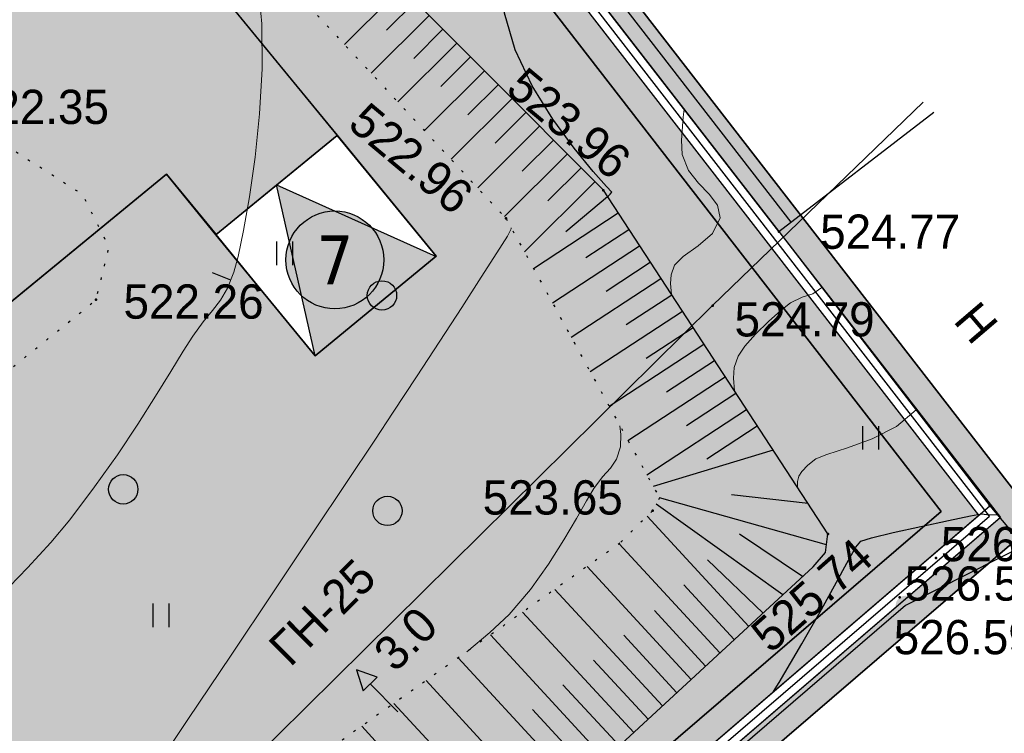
# Model space of a CAD drawing. Header units: millimetres. Extents: x 767170 to 66149698, y -983507 to 2493658.
# Tile 481 of 656: x 5130158 to 5155319, y -695288 to -677060. Entities that reach past the tile are written whole.
import ezdxf
from ezdxf.enums import TextEntityAlignment as Align

# ---------------------------------------------------------------- set-up
doc = ezdxf.new("R2010")
doc.units = ezdxf.units.MM
doc.linetypes.add('Д_ТРОТ_ТРУБА', pattern=[3, 1.5, -1.5])
doc.linetypes.add('Контура низ откосов  Штриховая 0.1-0.5 - - - - - - -', pattern=[0.6, 0.1, -0.5])
for name, color, linetype in [('(004) Точки рельефа', 7, 'Continuous'), ('(004a) Точки рельефа (отк.)', 7, 'Continuous'), ('(007) Здания', 7, 'Continuous'), ('(013) Газ', 30, 'ИК_Газопровод -------г--------'), ('(022) Возд. Линии', 7, 'Continuous'), ('(025) Дорога', 7, 'Continuous'), ('(031) Горизонтали', 42, 'Continuous'), ('(035) Откосы', 7, 'Continuous'), ('(036) Растительность', 7, 'Continuous'), ('(038) Деревья', 7, 'Continuous'), ('(039) Земля', 7, 'Continuous'), ('(040) Ограда', 7, 'Continuous'), ('GLUXOY OG', 7, 'Continuous'), ('METALL OG', 7, 'Continuous')]:
    doc.layers.add(name, color=color, linetype=linetype)
for name, color, linetype, lineweight in [('(032) Горизонтали утолщенные', 32, 'Continuous', 30), ('(042) Бергштрих', 32, 'Continuous', 30), ('ВВГ 3х2.5', 5, 'Continuous', 40)]:
    doc.layers.add(name, color=color, linetype=linetype, lineweight=lineweight)
doc.styles.add('BM-431', font='txt')
doc.styles.add('D-431', font='txt')
doc.styles.add('P-131', font='txt')
doc.styles.get("Standard").update_dxf_attribs({"font": 'isocpeui.ttf'})
doc.styles.add('Tahoma', font='tahoma.ttf')
doc.linetypes.add('FENCELINE1', pattern='A,6.35,-2.54,[133,ltypeshp.shx,S=2.54,R=0,X=-2.54,Y=0],-2.54,25.4', length=36.83)
doc.linetypes.add('GAZ_VOZDUSH', pattern='A,1,-2,["~",Standard,S=3,R=0,X=-1.5,Y=-1.5],-1,10', length=14)
doc.linetypes.add('ИК_Газопровод -------г--------', pattern='A,9,-0.6,["Г",Standard,S=1.2,R=0,X=0,Y=-0.6],-1.2', length=10.8)
doc.linetypes.add('ОГРАДА_БЕТ', pattern='A,4,["|",Standard,S=0.8,R=0,X=0,Y=-0.8],4', length=8)
doc.linetypes.add('ОГРАДА_ГЛИН', pattern='A,4,["|",Standard,S=0.8,R=0,X=0,Y=-0.8],0.5,["|",Standard,S=0.8,R=0,X=0,Y=-0.8],3.5', length=8)

# ---------------------------------------------------------------- blocks, each defined once
blk = doc.blocks.new('d')
at = {"layer": '(038) Деревья'}
blk.add_ellipse((0, 0), major_axis=(0.265, 0.265), ratio=1, start_param=5.497787, end_param=11.780972, dxfattribs=at)
blk = doc.blocks.new('I04010')
for p, q in [((-0.412273, 0.007146), (-0.412273, 1.207146)), ((0.387727, 1.207146), (0.387727, 0.007146))]:
    blk.add_line(p, q)
blk = doc.blocks.new('wef-flat-9')
at = {"layer": '(025) Дорога', "linetype": 'Д_ТРОТ_ТРУБА'}
blk.add_hatch(color=0, dxfattribs=at).paths.add_polyline_path([(-1751554.747, -1402386.181), (-1751554.392, -1402385.83), (-1751554.921, -1402385.65)])
at = {"layer": '(022) Возд. Линии', "color": 0}
for points in [[(-1751554.921, -1402385.65), (-1751554.747, -1402386.181)], [(-1751553.867, -1402386.717), (-1751554.569, -1402386.006)]]:
    blk.add_lwpolyline(points, dxfattribs=at)
at = {"layer": '(025) Дорога', "color": 0, "linetype": 'Д_ТРОТ_ТРУБА'}
blk.add_lwpolyline([(-1751554.747, -1402386.181), (-1751554.392, -1402385.83), (-1751554.921, -1402385.65), (-1751554.747, -1402386.181)], close=True, dxfattribs=at)
blk.add_lwpolyline([(-1751554.747, -1402386.181), (-1751554.392, -1402385.83)], dxfattribs=at)
blk = doc.blocks.new('A$C05d28b1e')
at = {"layer": '(013) Газ', "linetype": 'ByBlock'}
h = blk.add_hatch(color=0, dxfattribs=at)
edge = h.paths.add_edge_path()
edge.add_arc((-29954, -94459), 250, 0, 360)
at = {"layer": '(004) Точки рельефа', "color": 7, "linetype": 'ByBlock', "lineweight": -2}
for p in [(-37675, -83853), (-40161, -84572), (-33190, -84908), (-50637, -86644), (-34885, -86796), (-36416, -92038), (-27799, -91911), (-31938, -92630)]:
    blk.add_point(p, dxfattribs=at)
at = {"layer": '(004a) Точки рельефа (отк.)', "color": 7, "linetype": 'ByBlock', "lineweight": -2}
for p in [(-29174, -93245), (-30100, -94254)]:
    blk.add_point(p, dxfattribs=at)
at = {"layer": '(007) Здания', "ltscale": 600}
for points in [[(-33190, -84908), (-29228, -81858)], [(-33190, -84908), (-27799, -91911), (-26584, -93359)]]:
    blk.add_lwpolyline(points, dxfattribs=at)
at = {"layer": '(013) Газ', "linetype": 'GAZ_VOZDUSH', "ltscale": 600, "flags": 128}
for points in [[(139039, 153682), (138885, 152734), (135454, 145357), (130316, 142546), (115842, 109039), (104824, 79051), (99727, 68744), (82201, 34139), (52809, 3628), (56082, -3749), (32593, -24350), (33828, -29046), (31852, -35564), (-6995, -77251), (-10648, -79274), (-22017, -90450), (-29954, -94459), (-74554, -132816), (-76953, -135094)], [(-29501, -81599), (-34885, -86796), (-57126, -108761), (-84722, -135134), (-87949, -138482), (-84911, -141883), (-86034, -142931)]]:
    blk.add_lwpolyline(points, dxfattribs=at)
at = {"layer": '(031) Горизонтали', "color": 42, "linetype": 'Continuous', "lineweight": 0, "ltscale": 600}
for points in [[(-53084, -94212), (-52391, -93495), (-51793, -92846), (-51310, -92270), (-50675, -91429), (-50095, -90606), (-49575, -89826), (-49118, -89110), (-48728, -88481), (-48410, -87964), (-48168, -87581), (-47901, -87210), (-47666, -86923), (-47459, -86657), (-47277, -86353), (-47116, -85948), (-47008, -85540), (-46867, -84880), (-46715, -84020), (-46571, -83010), (-46458, -81902), (-46395, -80747), (-46403, -79597), (-46505, -78503)], [(-35937, -86512), (-35956, -86237), (-35944, -86014), (-35861, -85766), (-35632, -85540), (-35253, -85274), (-34886, -84952), (-34694, -84554), (-34756, -84234), (-34968, -83952), (-35244, -83670), (-35503, -83347), (-35659, -82941), (-35674, -82570), (-35637, -81987), (-35613, -81784)], [(-52552, -103706), (-52539, -103695), (-52373, -103449), (-51921, -102778), (-51235, -101758), (-50367, -100466), (-49369, -98979), (-48291, -97373), (-47186, -95724), (-46104, -94110), (-45098, -92606), (-44218, -91289), (-43517, -90236), (-43045, -89524), (-42451, -88619), (-41855, -87709), (-41292, -86845), (-40794, -86075), (-40395, -85452), (-40128, -85023), (-40027, -84839), (-40029, -84812)], [(-34324, -88979), (-34324, -88979), (-34348, -88649), (-34334, -88381), (-34234, -88086), (-34063, -87836), (-33785, -87526), (-33457, -87206), (-33141, -86923), (-32895, -86727), (-32591, -86579), (-32320, -86496), (-32092, -86335)], [(-32712, -91446), (-32712, -91446), (-32717, -91295), (-32683, -91156), (-32599, -91034), (-32449, -90878), (-32248, -90715), (-31960, -90601), (-31439, -90435), (-30805, -90201), (-30180, -89883), (-29683, -89464)], [(-41163, -95638), (-40578, -95151), (-40079, -94686), (-39540, -94048), (-39075, -93402), (-38683, -92785), (-38362, -92233), (-38109, -91782), (-37922, -91467), (-37696, -91174), (-37494, -90949), (-37335, -90717), (-37236, -90402), (-37232, -90093), (-37255, -89865)]]:
    blk.add_lwpolyline(points, dxfattribs=at)
at = {"layer": '(032) Горизонтали утолщенные', "color": 32, "linetype": 'Continuous', "lineweight": 30, "ltscale": 600}
for points in [[(-37549, -84045), (-37544, -83991), (-37502, -83952), (-37459, -83904), (-37591, -83759), (-37938, -83370), (-38421, -82780), (-38966, -82036), (-39495, -81182), (-39930, -80264), (-40197, -79327), (-40291, -78454), (-40272, -77672), (-40155, -76939), (-39954, -76215), (-39947, -76195)], [(-33328, -96659), (-33185, -96428), (-32599, -95437), (-32102, -94564), (-31713, -93860), (-31450, -93377), (-31332, -93165), (-31227, -92970), (-31091, -92819), (-30825, -92734), (-30268, -92597), (-29564, -92438), (-28858, -92286), (-28293, -92170), (-28014, -92120), (-27806, -92141), (-27609, -92137)]]:
    blk.add_lwpolyline(points, dxfattribs=at)
at = {"layer": '(035) Откосы', "ltscale": 600}
for p, q in [((-44291, -80129), (-42832, -78676)), ((-43215, -79763), (-42479, -79030)), ((-43610, -80862), (-42126, -79384)), ((-42521, -80484), (-41773, -79739)), ((-42929, -81595), (-41420, -80093)), ((-41828, -81204), (-41068, -80447)), ((-42247, -82328), (-40715, -80801)), ((-41134, -81925), (-40362, -81155)), ((-41566, -83060), (-40009, -81510)), ((-40441, -82645), (-39656, -81864)), ((-40885, -83793), (-39304, -82218)), ((-39748, -83366), (-38951, -82572)), ((-40204, -84526), (-38598, -82926)), ((-39094, -84126), (-38245, -83280)), ((-39692, -85427), (-37892, -83635)), ((-38636, -84908), (-37570, -84014)), ((-39461, -85847), (-37297, -84432)), ((-38121, -85568), (-37023, -84850)), ((-38978, -86726), (-36749, -85269)), ((-37606, -86426), (-36476, -85687)), ((-38496, -87605), (-36202, -86106)), ((-37092, -87284), (-35929, -86524)), ((-38013, -88484), (-35655, -86943)), ((-36577, -88142), (-35382, -87361)), ((-37530, -89363), (-35108, -87780)), ((-36062, -89000), (-34835, -88198)), ((-37048, -90242), (-34561, -88617)), ((-35547, -89858), (-34288, -89035)), ((-36565, -91121), (-34014, -89454)), ((-35032, -90716), (-33741, -89872)), ((-36557, -92178), (-33960, -94991)), ((-37269, -92880), (-34695, -95669)), ((-35013, -93291), (-33593, -94652)), ((-38092, -93463), (-35430, -96347)), ((-38915, -94046), (-36164, -97025)), ((-35620, -93930), (-34328, -95330)), ((-36372, -94590), (-35062, -96008)), ((-39738, -94628), (-36899, -97703)), ((-40560, -95211), (-37634, -98382)), ((-37150, -95220), (-35797, -96686)), ((-41383, -95794), (-38368, -99060)), ((-37929, -95851), (-36532, -97364)), ((-42206, -96377), (-40182, -98569)), ((-38708, -96481), (-37266, -98043)), ((-43029, -96960), (-39838, -100416)), ((-39486, -97112), (-38001, -98721)), ((-43851, -97542), (-40572, -101094))]:
    blk.add_line(p, q, dxfattribs=at)
at = {"layer": '(035) Откосы', "linetype": 'Контура низ откосов  Штриховая 0.1-0.5 - - - - - - -', "ltscale": 600}
blk.add_lwpolyline([(-58043, -62121), (-51597, -72270), (-40161, -84572), (-36241, -91710), (-36416, -92038), (-37251, -92867), (-52689, -103803), (-66190, -113316), (-74159, -122490), (-84579, -134080)], dxfattribs=at)
at = {"layer": '(035) Откосы', "ltscale": 600}
for points in [[(-82186, -137023), (-69421, -126056), (-64578, -118675), (-47013, -107040), (-32314, -93471), (-31996, -93107), (-31938, -92630), (-37675, -83853), (-49817, -71663), (-58043, -62121)], [(-33337, -90490), (-36401, -91420)], [(-31972, -92905), (-36241, -91710)], [(-32445, -91855), (-34401, -91632)], [(-33092, -94189), (-36329, -91874)], [(-32585, -93721), (-34196, -92633)]]:
    blk.add_lwpolyline(points, dxfattribs=at)
at = {"layer": '(039) Земля', "linetype": 'Контура низ откосов  Штриховая 0.1-0.5 - - - - - - -', "ltscale": 600, "flags": 128}
blk.add_lwpolyline([(-69513, -96381), (-68982, -98259), (-67869, -99049), (-67044, -99442), (-53679, -89104), (-51093, -87023), (-50637, -86644), (-50306, -85304), (-50975, -83967), (-52820, -82792), (-54266, -82457), (-69297, -95728), (-69513, -96381)], dxfattribs=at)
at = {"layer": '(040) Ограда', "linetype": 'ОГРАДА_БЕТ', "ltscale": 600, "flags": 128}
for points in [[(-33190, -84908), (-58509, -52263), (-37656, -33532), (-37389, -33830), (-37091, -33562)], [(-84579, -134080), (-82186, -137023), (-81425, -137959), (-27799, -91911)]]:
    blk.add_lwpolyline(points, dxfattribs=at)
at = {"layer": '(040) Ограда', "ltscale": 600, "flags": 128}
blk.add_lwpolyline([(-32874, -84663), (-57965, -52312), (-37686, -34097), (-37419, -34394), (-36824, -33860)], dxfattribs=at)
at = {"layer": '(040) Ограда', "ltscale": 600}
blk.add_lwpolyline([(-84889, -134332), (-82496, -137275), (-81476, -138531), (-27538, -92214)], dxfattribs=at)
at = {"layer": '(042) Бергштрих', "color": 32, "linetype": 'Continuous', "lineweight": 30, "ltscale": 600}
blk.add_line((-47196, -86150), (-47661, -85965), dxfattribs=at)
at = {"layer": '(022) Возд. Линии', "xscale": 1000, "yscale": 1000, "zscale": 1000}
blk.add_blockref('wef-flat-9', (1751510938, 1402289545), dxfattribs=at)
at = {"layer": '(036) Растительность', "linetype": 'Continuous', "xscale": 500, "yscale": 500, "zscale": 500}
for p in [(-45810, -85766), (-30836, -90477), (-48970, -95012)]:
    blk.add_blockref('I04010', p, dxfattribs=at)
at = {"layer": '(038) Деревья', "linetype": 'Continuous', "xscale": 1000, "yscale": 1000, "zscale": 1000}
for p in [(-43332, -86537), (-49945, -91491), (-43194, -92041)]:
    blk.add_blockref('d', p, dxfattribs=at)
at = {"layer": '(004) Точки рельефа', "linetype": 'ByBlock', "char_height": 875, "attachment_point": 4, "style": 'D-431'}
for s, insert, rotation in [('523.96', (-39927, -80998), 320.1704), ('522.96', (-43964, -81894), 320.1704), ('525.74', (-33686, -95381), 41.4416)]:
    blk.add_mtext(s, dxfattribs=dict(at, insert=insert, rotation=rotation))
for s, insert in [('522.35', (-53888, -81728)), ('524.77', (-32134, -84916)), ('522.26', (-49937, -86701)), ('524.79', (-34322, -87155)), ('523.65', (-40757, -91704)), ('526.59', (-30255, -95272))]:
    blk.add_mtext(s, dxfattribs=dict(at, insert=insert))
at = {"layer": '(004a) Точки рельефа (отк.)', "linetype": 'ByBlock', "char_height": 875, "attachment_point": 4, "style": 'D-431'}
for s, insert in [('526.59', (-29049, -92895)), ('526.53', (-29975, -93904))]:
    blk.add_mtext(s, dxfattribs=dict(at, insert=insert))
at = {"layer": '(007) Здания', "style": 'P-131'}
blk.add_text('Н', height=880, rotation=310.4615, dxfattribs=at).set_placement((-28757, -87198))
at = {"layer": '(013) Газ', "color": 0, "linetype": 'Continuous', "style": 'BM-431'}
for s, p in [('ГН-25', (-45678, -96051)), ('3.0', (-43000, -96192))]:
    blk.add_text(s, height=875, rotation=44.6423, dxfattribs=at).set_placement(p)
blk = doc.blocks.new('A$Cf7d37bc6')
h = blk.add_hatch(color=1)
h.dxf.hatch_style = 1
h.paths.add_polyline_path([(-1024, 1718), (-695, -2742), (2742, -695)])
blk.add_lwpolyline([(-2742, 695), (695, 2742), (2742, -695), (-695, -2742)], close=True)
blk.add_lwpolyline([(-695, -2742), (-1024, 1718), (2742, -695)])
blk = doc.blocks.new('Eksplikatsia')
h = blk.add_hatch(color=2)
h.dxf.hatch_style = 1
edge = h.paths.add_edge_path()
edge.add_arc((0, 0), 1250, 0, 360)
at = {"lineweight": 30}
blk.add_circle((0, 0), 1250, dxfattribs=at)
at = {"color": 1}
blk.add_attdef('№', text='', height=1250, dxfattribs=at).set_placement((0, 0), align=Align.MIDDLE_CENTER)
blk = doc.blocks.new('asdaw1234141')
at = {"layer": '(013) Газ', "linetype": 'ByBlock'}
h = blk.add_hatch(color=0, dxfattribs=at)
edge = h.paths.add_edge_path()
edge.add_arc((-14289, -32290), 250, 0, 360)
at = {"layer": '(004) Точки рельефа', "color": 7, "linetype": 'ByBlock', "lineweight": -2}
for p in [(-17525, -22739), (-20751, -29869), (-12134, -29742), (-16273, -30461)]:
    blk.add_point(p, dxfattribs=at)
at = {"layer": '(004a) Точки рельефа (отк.)', "color": 7, "linetype": 'ByBlock', "lineweight": -2}
for p in [(-13509, -31076), (-14435, -32085)]:
    blk.add_point(p, dxfattribs=at)
at = {"layer": '(007) Здания', "ltscale": 600}
for points in [[(-17525, -22739), (-13563, -19689)], [(-17525, -22739), (-12134, -29742), (-10919, -31190)]]:
    blk.add_lwpolyline(points, dxfattribs=at)
at = {"layer": '(013) Газ', "linetype": 'GAZ_VOZDUSH', "ltscale": 600, "flags": 128}
blk.add_lwpolyline([(-13836, -19430), (-19220, -24627), (-41461, -46592), (-69057, -72965), (-72284, -76313), (-69246, -79714), (-70369, -80762)], dxfattribs=at)
at = {"layer": '(031) Горизонтали', "color": 42, "linetype": 'Continuous', "lineweight": 0, "ltscale": 600}
for points in [[(-36887, -41537), (-36874, -41526), (-36708, -41280), (-36256, -40609), (-35570, -39589), (-34702, -38297), (-33704, -36810), (-32626, -35204), (-31521, -33555), (-30439, -31941), (-29433, -30437), (-28553, -29120), (-27852, -28067), (-27380, -27355), (-26786, -26450), (-26190, -25540), (-25627, -24676), (-25129, -23906), (-24730, -23283), (-24463, -22854), (-24362, -22670), (-24364, -22643)], [(-18659, -26810), (-18659, -26810), (-18683, -26480), (-18669, -26212), (-18569, -25917), (-18398, -25667), (-18120, -25357), (-17792, -25037), (-17476, -24754), (-17230, -24558), (-16926, -24410), (-16655, -24327), (-16427, -24166)], [(-17047, -29277), (-17047, -29277), (-17052, -29126), (-17018, -28987), (-16934, -28865), (-16784, -28709), (-16583, -28546), (-16295, -28432), (-15774, -28266), (-15140, -28032), (-14515, -27714), (-14018, -27295)], [(-25498, -33469), (-24913, -32982), (-24414, -32517), (-23875, -31879), (-23410, -31233), (-23018, -30616), (-22697, -30064), (-22444, -29613), (-22257, -29298), (-22031, -29005), (-21829, -28780), (-21670, -28548), (-21571, -28233), (-21567, -27924), (-21590, -27696)]]:
    blk.add_lwpolyline(points, dxfattribs=at)
at = {"layer": '(032) Горизонтали утолщенные', "color": 32, "linetype": 'Continuous', "lineweight": 30, "ltscale": 600}
blk.add_lwpolyline([(-17663, -34490), (-17520, -34259), (-16934, -33268), (-16437, -32395), (-16048, -31691), (-15785, -31208), (-15667, -30996), (-15562, -30801), (-15426, -30650), (-15160, -30565), (-14603, -30428), (-13899, -30269), (-13193, -30117), (-12628, -30001), (-12349, -29951), (-12141, -29972), (-11944, -29968)], dxfattribs=at)
at = {"layer": '(035) Откосы', "ltscale": 600}
for p, q in [((-19367, -28547), (-18076, -27703)), ((-20892, -30009), (-18295, -32822)), ((-21604, -30711), (-19030, -33500)), ((-19348, -31122), (-17928, -32483)), ((-22427, -31294), (-19765, -34178)), ((-23250, -31877), (-20499, -34856)), ((-19955, -31761), (-18663, -33161)), ((-20707, -32421), (-19397, -33839)), ((-24073, -32459), (-21234, -35534)), ((-24895, -33042), (-21969, -36213)), ((-21485, -33051), (-20132, -34517)), ((-25718, -33625), (-22703, -36891)), ((-22264, -33682), (-20867, -35195)), ((-26541, -34208), (-24517, -36400)), ((-23043, -34312), (-21601, -35874)), ((-27364, -34791), (-24173, -38247)), ((-23821, -34943), (-22336, -36552)), ((-28186, -35373), (-24907, -38925))]:
    blk.add_line(p, q, dxfattribs=at)
for points in [[(-17672, -28321), (-20736, -29251)], [(-16307, -30736), (-20576, -29541)], [(-16780, -29686), (-18736, -29463)], [(-17427, -32020), (-20664, -29705)], [(-16920, -31552), (-18531, -30464)]]:
    blk.add_lwpolyline(points, dxfattribs=at)
at = {"layer": '(040) Ограда', "linetype": 'ОГРАДА_БЕТ', "ltscale": 600, "flags": 128}
blk.add_lwpolyline([(-68914, -71911), (-66521, -74854), (-65760, -75790), (-12134, -29742)], dxfattribs=at)
at = {"layer": '(040) Ограда', "ltscale": 600}
blk.add_lwpolyline([(-69224, -72163), (-66831, -75106), (-65811, -76362), (-11873, -30045)], dxfattribs=at)
at = {"layer": '(022) Возд. Линии', "xscale": 1000, "yscale": 1000, "zscale": 1000}
blk.add_blockref('wef-flat-9', (1751526603, 1402351714), dxfattribs=at)
at = {"layer": '(036) Растительность', "linetype": 'Continuous', "xscale": 500, "yscale": 500, "zscale": 500}
blk.add_blockref('I04010', (-15171, -28308), dxfattribs=at)
at = {"layer": '(038) Деревья', "linetype": 'Continuous', "xscale": 1000, "yscale": 1000, "zscale": 1000}
blk.add_blockref('d', (-27529, -29872), dxfattribs=at)
at = {"layer": '(004) Точки рельефа', "linetype": 'ByBlock', "char_height": 875, "attachment_point": 4, "style": 'D-431'}
for s, insert in [('524.77', (-16469, -22747)), ('524.79', (-18657, -24986)), ('523.65', (-25092, -29535)), ('526.59', (-14590, -33103))]:
    blk.add_mtext(s, dxfattribs=dict(at, insert=insert))
at = {"layer": '(004) Точки рельефа', "linetype": 'ByBlock', "insert": (-18021, -33212), "char_height": 875, "attachment_point": 4, "rotation": 41.4416, "style": 'D-431'}
blk.add_mtext('525.74', dxfattribs=at)
at = {"layer": '(004a) Точки рельефа (отк.)', "linetype": 'ByBlock', "char_height": 875, "attachment_point": 4, "style": 'D-431'}
for s, insert in [('526.59', (-13384, -30726)), ('526.53', (-14310, -31735))]:
    blk.add_mtext(s, dxfattribs=dict(at, insert=insert))
at = {"layer": '(007) Здания', "style": 'P-131'}
blk.add_text('Н', height=880, rotation=310.4615, dxfattribs=at).set_placement((-13092, -25029))
at = {"layer": '(013) Газ', "color": 0, "linetype": 'Continuous', "style": 'BM-431'}
for s, p in [('ГН-25', (-30013, -33882)), ('3.0', (-27335, -34023))]:
    blk.add_text(s, height=875, rotation=44.6423, dxfattribs=at).set_placement(p)
at = {"color": 4, "oblique": 15}
for p in [(7915, -43169, 526510), (-14957, -65237, 525926), (-30354, -80716, 525694), (-52139, -102428, 524466)]:
    blk.add_attdef('Z', p, '', height=1000, rotation=4.8022, dxfattribs=at)

msp = doc.modelspace()

# ---------------------------------------------------------------- hatches: boundary and pattern name
at = {"true_color": 0xb1ab95}
h = msp.add_hatch(color=253, dxfattribs=at)
h.dxf.hatch_style = 1
edge = h.paths.add_edge_path(flags=17)
edge.add_line((5098328.86, -738071.2), (5097915.34, -737503.02))
edge.add_line((5097915.34, -737503.02), (5096931.78, -738360.79))
edge.add_line((5096931.78, -738360.79), (5059545.14, -686990.45))
edge.add_line((5059545.14, -686990.45), (5004229.9, -602908.45))
edge.add_arc((5009661.29, -598492.56), 7000, 211.28657, 219.112196, ccw=False)
edge.add_line((5003679.22, -602127.79), (5003229.88, -601388.36))
edge.add_line((5003229.88, -601388.36), (4983953.64, -572087.48))
edge.add_line((4983953.64, -572087.48), (5111746.18, -494446.5))
edge.add_line((5111746.18, -494446.5), (5116840.86, -503524.83))
edge.add_line((5116840.86, -503524.83), (5114029.81, -505186.6))
edge.add_line((5114029.81, -505186.6), (5117083.12, -510351.6))
edge.add_line((5117083.12, -510351.6), (5119777.97, -508758.53))
edge.add_line((5119777.97, -508758.53), (5173113.12, -603797.76))
edge.add_line((5173113.12, -603797.76), (5142488.82, -624059.16))
edge.add_line((5142488.82, -624059.16), (5142257.35, -629108.35))
edge.add_line((5142257.35, -629108.35), (5143613.74, -630946.33))
edge.add_line((5143613.74, -630946.33), (5122742.68, -649693.55))
edge.add_line((5122742.68, -649693.55), (5153709.99, -689621.19))
edge.add_line((5153709.99, -689621.19), (5107133.67, -729612.65))
edge.add_line((5107133.67, -729612.65), (5104266.42, -726274.34))
edge.add_line((5104266.42, -726274.34), (5099895.98, -730028.08))
edge.add_line((5099895.98, -730028.08), (5102913.13, -734173.73))
edge.add_line((5102913.13, -734173.73), (5104023.68, -733205.21))
edge.add_line((5104023.68, -733205.21), (5101482.87, -730246.98))
edge.add_line((5101482.87, -730246.98), (5104137.97, -727966.53))
edge.add_line((5104137.97, -727966.53), (5106679.31, -730925.39))
edge.add_line((5106679.31, -730925.39), (5154671.28, -689718.44))
edge.add_line((5154671.28, -689718.44), (5123694.92, -649779.14))
edge.add_line((5123694.92, -649779.14), (5144554.49, -631042.24))
edge.add_line((5144554.49, -631042.24), (5142967.99, -628892.43))
edge.add_line((5142967.99, -628892.43), (5143171.79, -624446.63))
edge.add_line((5143171.79, -624446.63), (5174041.97, -604022.56))
edge.add_line((5174041.97, -604022.56), (5112002, -493472.01))
edge.add_line((5112002, -493472.01), (4982970.04, -571866.01))
edge.add_line((4982970.04, -571866.01), (5058969.43, -687388.99))
edge.add_line((5058969.43, -687388.99), (5096815.68, -739390.85))
edge.add_line((5096815.68, -739390.85), (5098328.86, -738071.2))
h.paths.add_polyline_path([(5058640.46, -687616.72), (4982407.98, -571739.45), (5112148.18, -492915.16), (5174572.74, -604151.02), (5143562.06, -624668.05), (5143374.06, -628769.05), (5145092.06, -631097.05), (5124239.06, -649828.05), (5155218.78, -689771.68), (5106939.91, -731228.8), (5107460.9, -731835.39), (5104805.8, -734115.84), (5104284.31, -733508.66), (5103149.42, -734498.41), (5104323.65, -736111.82), (5109153.09, -731963.84), (5108306.41, -730978.06), (5156180.05, -689868.9), (5125191.31, -649913.64), (5146032.82, -631192.96), (5144084.7, -628553.13), (5144245.04, -625055.52), (5175501.59, -604375.82), (5112404, -491940.66), (4981424.38, -571517.97), (5058064.75, -688015.26), (5096633.24, -741009.51), (5098978.66, -738964.05), (5098565.15, -738395.87), (5096749.34, -739979.46)])
at = {"true_color": 0x939598}
h = msp.add_hatch(color=252, dxfattribs=at)
h.dxf.hatch_style = 1
edge = h.paths.add_edge_path(flags=16)
edge.add_line((5023708.6, -594051.74), (5011051.61, -601743.25))
edge.add_arc((5009493.66, -599179.51), 3000, 211.28657, 301.28657, ccw=False)
edge.add_line((5006929.91, -600737.47), (4992991.9, -577801.35))
edge.add_arc((4995555.64, -576243.39), 3000, 121.28657, 211.28657, ccw=False)
edge.add_line((4993997.69, -573679.65), (5007535.03, -565453.16))
edge.add_arc((5009092.99, -568016.9), 3000, 29.088455, 121.28657, ccw=False)
edge.add_line((5011714.6, -566558.42), (5019388.96, -580353.06))
edge.add_line((5019388.96, -580353.06), (5020361.99, -582102.09))
edge.add_line((5020361.99, -582102.09), (5022308.06, -585600.14))
edge.add_line((5022308.06, -585600.14), (5023281.1, -587349.17))
edge.add_line((5023281.1, -587349.17), (5024772.25, -590029.52))
edge.add_arc((5022150.64, -591488), 3000, -58.71343, 29.088455, ccw=False)
edge = h.paths.add_edge_path(flags=16)
edge.add_line((5083053.35, -604862.94), (5091159.4, -619934.02))
edge.add_arc((5088517.31, -621355.08), 3000, -61.72623, 28.27377, ccw=False)
edge.add_line((5089938.37, -623997.16), (5062215.1, -638908.24))
edge.add_arc((5060794.04, -636266.15), 3000, 209.088455, 298.27377, ccw=False)
edge.add_line((5058172.43, -637724.63), (5050663.25, -624226.89))
edge.add_arc((5053284.86, -622768.41), 3000, 121.28657, 209.088455, ccw=False)
edge.add_line((5051726.9, -620204.67), (5078853.32, -603720.26))
edge.add_arc((5080411.27, -606284), 3000, 28.27377, 121.28657, ccw=False)
edge = h.paths.add_edge_path(flags=16)
edge.add_line((5119460.31, -604792.73), (5114069.3, -595313.39))
edge.add_line((5114069.3, -595313.39), (5110127.26, -588381.85))
edge.add_arc((5112735.03, -586898.78), 3000, 120.099397, 209.6274, ccw=False)
edge.add_line((5111230.53, -584303.31), (5134657.29, -570723.62))
edge.add_arc((5136161.8, -573319.09), 3000, 29.878037, 120.099397, ccw=False)
edge.add_line((5138763.06, -571824.62), (5141629.68, -576814.25))
edge.add_line((5141629.68, -576814.25), (5144200.53, -581289.05))
edge.add_line((5144200.53, -581289.05), (5146126.62, -584641.6))
edge.add_arc((5143525.35, -586136.06), 3000, -59.036343, 29.878037, ccw=False)
edge.add_line((5145068.83, -588708.55), (5133515.03, -595640.8))
edge.add_arc((5135058.51, -598213.28), 3000, 120.963657, 150.600522)
edge.add_line((5132444.86, -596740.59), (5129319.04, -602288.16))
edge.add_arc((5126705.38, -600815.47), 3000, 298.27377, 330.600522, ccw=False)
edge.add_line((5128126.44, -603457.55), (5123489.14, -605951.74))
edge.add_arc((5122068.09, -603309.65), 3000, 209.6274, 298.27377, ccw=False)
edge = h.paths.add_edge_path(flags=16)
edge.add_line((5104948.51, -512967.11), (5109958.55, -521687.58))
edge.add_line((5109958.55, -521687.58), (5113442.83, -527752.3))
edge.add_line((5113442.83, -527752.3), (5117900.19, -535510.76))
edge.add_arc((5115298.92, -537005.23), 3000, -59.410366, 29.878037, ccw=False)
edge.add_line((5116825.58, -539587.73), (5108211.96, -544679.71))
edge.add_line((5108211.96, -544679.71), (5104139.23, -547087.32))
edge.add_line((5104139.23, -547087.32), (5093778.56, -553212.07))
edge.add_line((5093778.56, -553212.07), (5095855.99, -556630.65))
edge.add_line((5095855.99, -556630.65), (5104998.8, -551225.84))
edge.add_arc((5106525.46, -553808.34), 3000, 30.603626, 120.589661, ccw=False)
edge.add_line((5109107.59, -552281.05), (5111575.02, -556453.8))
edge.add_line((5111575.02, -556453.8), (5114993.09, -554376.68))
edge.add_line((5114993.09, -554376.68), (5112551.3, -550246.14))
edge.add_arc((5115133.8, -548719.48), 3000, 120.589634, 210.589634, ccw=False)
edge.add_line((5113607.14, -546136.98), (5118754.2, -543094.27))
edge.add_arc((5120280.86, -545676.78), 3000, 29.878037, 120.589634, ccw=False)
edge.add_line((5122882.13, -544182.31), (5129098.76, -555002.96))
edge.add_line((5129098.76, -555002.96), (5123414.22, -558268.81))
edge.add_line((5123414.22, -558268.81), (5125492.13, -561688.17))
edge.add_line((5125492.13, -561688.17), (5131091.38, -558471.31))
edge.add_line((5131091.38, -558471.31), (5133781.47, -563153.68))
edge.add_arc((5131180.21, -564648.14), 3000, -59.900603, 29.878037, ccw=False)
edge.add_line((5132684.71, -567243.61), (5104161.64, -583777.46))
edge.add_line((5104161.64, -583777.46), (5107816.03, -589791.04))
edge.add_line((5107816.03, -589791.04), (5106690.95, -590430.89))
edge.add_line((5106690.95, -590430.89), (5115866.46, -606564.75))
edge.add_arc((5113258.69, -608047.83), 3000, -61.72623, 29.6274, ccw=False)
edge.add_line((5114679.74, -610689.91), (5098745.31, -619260.31))
edge.add_arc((5097324.26, -616618.23), 3000, 208.27377, 298.27377, ccw=False)
edge.add_line((5094682.17, -618039.28), (5086159.36, -602193.32))
edge.add_arc((5088801.44, -600772.26), 3000, 120.099397, 208.27377, ccw=False)
edge.add_line((5087296.93, -598176.79), (5089797.86, -596727.09))
edge.add_line((5089797.86, -596727.09), (5087872.49, -593558.75))
edge.add_line((5087872.49, -593558.75), (5063410.69, -608423.9))
edge.add_line((5063410.69, -608423.9), (5049977.64, -616587.01))
edge.add_arc((5048419.68, -614023.27), 3000, 209.088478, 301.28657, ccw=False)
edge.add_line((5045798.07, -615481.75), (5034604.8, -595361.87))
edge.add_arc((5037226.41, -593903.39), 3000, 120.589634, 209.088455, ccw=False)
edge.add_line((5035699.76, -591320.89), (5046322.96, -585040.94))
edge.add_arc((5047657.97, -587727.53), 3000, 30.589658, 116.423367, ccw=False)
edge.add_line((5050240.47, -586200.87), (5053470.69, -591665.14))
edge.add_line((5053470.69, -591665.14), (5056966.99, -589638.46))
edge.add_line((5056966.99, -589638.46), (5053703.67, -584198.45))
edge.add_arc((5056266.31, -582638.67), 3000, 120.589634, 211.327181, ccw=False)
edge.add_line((5054739.65, -580056.17), (5067056.79, -572784.05))
edge.add_line((5067056.79, -572784.05), (5064979.36, -569365.47))
edge.add_line((5064979.36, -569365.47), (5052568.79, -576702.04))
edge.add_line((5052568.79, -576702.04), (5040421.9, -583882.72))
edge.add_line((5040421.9, -583882.72), (5033889.81, -587744.19))
edge.add_arc((5032363.15, -585161.69), 3000, 209.088455, 300.589634, ccw=False)
edge.add_line((5029741.54, -586620.17), (5017029.48, -563770.27))
edge.add_arc((5019651.09, -562311.79), 3000, 120.054821, 209.088455, ccw=False)
edge.add_line((5018148.6, -559715.15), (5035050.78, -549935.1))
edge.add_line((5035050.78, -549935.1), (5055655.83, -538012.47))
edge.add_arc((5057158.31, -540609.11), 3000, 31.28657, 120.054821, ccw=False)
edge.add_line((5059722.05, -539051.15), (5062993.86, -544435.17))
edge.add_line((5062993.86, -544435.17), (5071966.95, -538982.32))
edge.add_line((5071966.95, -538982.32), (5068879.39, -533901.49))
edge.add_arc((5071443.13, -532343.53), 3000, 120.054821, 211.28657, ccw=False)
edge.add_line((5069940.65, -529746.89), (5097130.07, -514014.36))
edge.add_line((5097130.07, -514014.36), (5100844.76, -511864.94))
edge.add_arc((5102347.25, -514461.58), 3000, 29.878037, 120.054821, ccw=False)
edge = h.paths.add_edge_path(flags=16)
edge.add_line((5102002.44, -702025.69), (5090386.08, -711565.34))
edge.add_arc((5088482.14, -709246.93), 3000, 216.04662, 309.393717, ccw=False)
edge.add_line((5086056.53, -711012.26), (5082519.84, -706152.74))
edge.add_arc((5084945.45, -704387.41), 3000, 129.393717, 216.04662, ccw=False)
edge.add_line((5083041.51, -702069), (5094386.69, -692752.05))
edge.add_arc((5096290.63, -695070.46), 3000, 39.393717, 129.393717, ccw=False)
edge.add_line((5098609.04, -693166.53), (5102416.91, -697803.35))
edge.add_arc((5100098.5, -699707.28), 3000, -50.606283, 39.393717, ccw=False)
edge = h.paths.add_edge_path()
edge.add_arc((5143525.35, -586136.06), 7000, 300.963657, 389.878037)
edge.add_line((5149594.97, -582648.98), (5140723.46, -567207.27))
edge.add_line((5140723.46, -567207.27), (5111792.88, -516850.78))
edge.add_arc((5114394.14, -515356.32), 3000, 119.878037, 209.878037, ccw=False)
edge.add_line((5112899.68, -512755.05), (5117083.12, -510351.6))
edge.add_line((5117083.12, -510351.6), (5115047.42, -506908))
edge.add_line((5115047.42, -506908), (5110444.37, -509552.52))
edge.add_arc((5108949.9, -506951.26), 3000, 228.679871, 299.878037, ccw=False)
edge.add_arc((5102347.25, -514461.58), 7000, 48.679871, 120.054821)
edge.add_line((5098841.45, -508402.75), (5011750.14, -558796.11))
edge.add_line((5011750.14, -558796.11), (4991368.22, -571181.97))
edge.add_line((4991368.22, -571181.97), (4986625.3, -574064.19))
edge.add_line((4986625.3, -574064.19), (5003229.88, -601388.36))
edge.add_line((5003229.88, -601388.36), (5003679.22, -602127.79))
edge.add_arc((5009661.29, -598492.56), 7000, 211.28657, 301.28657)
edge.add_line((5013296.52, -604474.62), (5025214.6, -597232.14))
edge.add_arc((5026772.56, -599795.88), 3000, 29.088455, 121.28657, ccw=False)
edge.add_line((5029394.17, -598337.4), (5031112.52, -601426.14))
edge.add_arc((5028490.91, -602884.62), 3000, -60.911545, 29.088455, ccw=False)
edge.add_line((5029949.39, -605506.23), (5027327.78, -606964.71))
edge.add_line((5027327.78, -606964.71), (5044829.51, -638424.04))
edge.add_line((5044829.51, -638424.04), (5046768.68, -637345.22))
edge.add_arc((5048227.16, -639966.83), 3000, 15.949142, 119.088455, ccw=False)
edge.add_line((5051111.68, -639142.48), (5056747.37, -658886.99))
edge.add_line((5056747.37, -658886.99), (5077182.73, -709015.8))
edge.add_line((5077182.73, -709015.8), (5102438.15, -743717.49))
edge.add_arc((5100012.54, -745482.82), 3000, -46.417977, 36.04662, ccw=False)
edge.add_line((5102080.72, -747655.99), (5110849.13, -739311.19))
edge.add_arc((5108780.92, -737138.05), 3000, 216.04662, 313.582833, ccw=False)
edge.add_line((5106355.31, -738903.38), (5091951.02, -719111.47))
edge.add_arc((5094376.63, -717346.14), 3000, 129.393717, 216.04662, ccw=False)
edge.add_line((5092472.7, -715027.73), (5133909.14, -681006.43))
edge.add_line((5133909.14, -681006.43), (5135174.86, -682548.2))
edge.add_line((5135174.86, -682548.2), (5138272.08, -680012.3))
edge.add_line((5138272.08, -680012.3), (5120497.97, -658368.9))
edge.add_line((5120497.97, -658368.9), (5090358.64, -683120.09))
edge.add_line((5090358.64, -683120.09), (5092262.58, -685438.49))
edge.add_arc((5089944.17, -687342.43), 3000, -50.606283, 39.393717, ccw=False)
edge.add_line((5091848.11, -689660.84), (5082949.52, -696968.59))
edge.add_arc((5081045.59, -694650.18), 3000, 202.178608, 309.393717, ccw=False)
edge.add_line((5078267.55, -695782.66), (5062318.03, -656657.79))
edge.add_arc((5065096.06, -655525.3), 3000, 165.441673, 202.178608, ccw=False)
edge.add_line((5062192.38, -654771.21), (5065276.99, -642893.81))
edge.add_arc((5068180.67, -643647.91), 3000, 118.27377, 165.441673, ccw=False)
edge.add_line((5066759.61, -641005.82), (5129510.67, -607254.91))
edge.add_arc((5125247.5, -599328.66), 9000, 298.27377, 330.600522)
edge.add_line((5133088.46, -603746.72), (5135410.25, -599626.12))
edge.add_arc((5138023.91, -601098.81), 3000, 120.963657, 150.600522, ccw=False)
edge.add_line((5136480.43, -598526.33), (5147126.81, -592138.52))
at = {"true_color": 0x7abf6e, "transparency": 33554687}
h = msp.add_hatch(color=83, dxfattribs=at)
h.dxf.hatch_style = 1
edge = h.paths.add_edge_path()
edge.add_line((5122742.68, -649693.55), (5143613.74, -630946.33))
edge.add_line((5143613.74, -630946.33), (5142257.35, -629108.35))
edge.add_line((5142257.35, -629108.35), (5142488.82, -624059.16))
edge.add_line((5142488.82, -624059.16), (5173113.12, -603797.76))
edge.add_line((5173113.12, -603797.76), (5119777.97, -508758.53))
edge.add_line((5119777.97, -508758.53), (5117083.12, -510351.6))
edge.add_line((5117083.12, -510351.6), (5112899.68, -512755.05))
edge.add_arc((5114394.14, -515356.32), 3000, 119.878037, 209.878037)
edge.add_line((5111792.88, -516850.78), (5140723.46, -567207.27))
edge.add_line((5140723.46, -567207.27), (5149594.97, -582648.98))
edge.add_arc((5143525.35, -586136.06), 7000, -55.270017, 29.878037, ccw=False)
edge.add_line((5147513.32, -591888.99), (5136480.43, -598526.33))
edge.add_arc((5138023.91, -601098.81), 3000, 120.963657, 139.566005)
edge.add_line((5135740.45, -599153.09), (5140419.05, -606846.5))
edge.add_arc((5148537.81, -605125.89), 8299.08, 65.859243, 191.965676, ccw=False)
edge.add_line((5151931.97, -597552.62), (5158872.89, -593333.25))
edge.add_line((5158872.89, -593333.25), (5161470.14, -597605.76))
edge.add_line((5161470.14, -597605.76), (5154634.12, -601761.35))
edge.add_line((5154634.12, -601761.35), (5154066.14, -602106.62))
edge.add_arc((5148537.81, -605125.89), 6299.08, 28.640917, 117.796969)
edge.add_arc((5146529.59, -601324.68), 2000, 0, 117.687433, ccw=False)
edge.add_arc((5146529.59, -601324.68), 2000, -180, 0, ccw=False)
edge.add_arc((5146529.59, -601324.68), 2000, 118.008419, 180, ccw=False)
edge.add_arc((5148537.81, -605125.89), 6299.08, 117.898884, 214.625333)
edge.add_line((5143354.39, -608705.08), (5146316.59, -610327.73))
edge.add_line((5146316.59, -610327.73), (5146411.61, -614558.72))
edge.add_line((5146411.61, -614558.72), (5144992.63, -615421.02))
edge.add_arc((5136112.27, -616126.95), 8908.37, -114.382837, 4.545082, ccw=False)
edge.add_arc((5118167.93, -627035.68), 14537.88, -112.551967, 11.084172, ccw=False)
edge.add_arc((5104709.16, -639325.57), 7964.66, 229.589974, 351.797706, ccw=False)
edge.add_line((5099546.04, -645390.06), (5096836.72, -647036.48))
edge.add_line((5096836.72, -647036.48), (5093125.07, -645003.28))
edge.add_line((5093125.07, -645003.28), (5093030.05, -640772.3))
edge.add_line((5093030.05, -640772.3), (5093983.78, -640192.73))
edge.add_line((5093983.78, -640192.73), (5087647.37, -629771.26))
edge.add_line((5087647.37, -629771.26), (5074493.01, -636846.38))
edge.add_line((5074493.01, -636846.38), (5069720.98, -655211.31))
edge.add_line((5069720.98, -655211.31), (5085792.02, -694634.25))
edge.add_line((5085792.02, -694634.25), (5091848.11, -689660.84))
edge.add_arc((5089944.17, -687342.43), 3000, 309.393717, 399.393717)
edge.add_line((5092262.58, -685438.49), (5090358.64, -683120.09))
edge.add_line((5090358.64, -683120.09), (5120497.97, -658368.9))
edge.add_line((5120497.97, -658368.9), (5138272.08, -680012.3))
edge.add_line((5138272.08, -680012.3), (5140802.79, -683103.18))
edge.add_line((5140802.79, -683103.18), (5137707.13, -685644.58))
edge.add_line((5137707.13, -685644.58), (5135169.05, -682552.96))
edge.add_line((5135169.05, -682552.96), (5135174.86, -682548.2))
edge.add_line((5135174.86, -682548.2), (5133909.14, -681006.43))
edge.add_line((5133909.14, -681006.43), (5096016.76, -712117.88))
edge.add_line((5096016.76, -712117.88), (5105526.82, -725184.98))
edge.add_line((5105526.82, -725184.98), (5104263.05, -726270.42))
edge.add_line((5104263.05, -726270.42), (5107133.67, -729612.65))
edge.add_line((5107133.67, -729612.65), (5153709.99, -689621.19))
edge.add_line((5153709.99, -689621.19), (5122742.68, -649693.55))

# ---------------------------------------------------------------- next in the draw order: block references
at = {"color": 5, "lineweight": 50}
msp.add_blockref('A$C05d28b1e', (5182748.06, -597565.05), dxfattribs=at)

# ---------------------------------------------------------------- next in the draw order: linework, layer by layer
for points in [[(5099025.24, -738923.43), (5096633.24, -741009.51), (5058064.75, -688015.26), (4981424.38, -571517.97), (5112404, -491940.66), (5175501.59, -604375.82), (5144245.04, -625055.52), (5144084.7, -628553.13), (5146032.82, -631192.96), (5125191.31, -649913.64), (5156180.05, -689868.9), (5108306.41, -730978.06), (5109153.09, -731963.84), (5104323.65, -736111.82)], [(5153709.99, -689621.19), (5122742.68, -649693.55), (5143613.74, -630946.33), (5142257.35, -629108.35), (5142488.82, -624059.16), (5173113.12, -603797.76), (5119777.97, -508758.53)], [(5122742.68, -649693.55), (5153709.99, -689621.19), (5107133.67, -729612.65), (5104266.42, -726274.34), (5099895.98, -730028.08), (5102913.13, -734173.73), (5104023.68, -733205.21), (5101482.87, -730246.98), (5104137.97, -727966.53), (5106679.31, -730925.39), (5154671.28, -689718.44), (5123694.92, -649779.14)], [(5124239.06, -649828.05), (5155218.78, -689771.68), (5106939.91, -731228.8), (5107460.9, -731835.39), (5104805.8, -734115.84), (5104284.31, -733508.66), (5103149.42, -734498.41), (5104323.65, -736111.82), (5109153.09, -731963.84), (5108306.41, -730978.06), (5156180.05, -689868.9), (5125191.31, -649913.64)], [(5153709.99, -689621.19), (5122742.68, -649693.55)], [(5138272.08, -680012.3), (5120497.97, -658368.9)], [(5120497.97, -658368.9), (5137002.79, -678466.69)], [(5137002.79, -678466.69), (5138271.83, -680012.5)], [(5135174.86, -682548.2), (5138272.08, -680012.3)], [(5138271.83, -680012.5), (5140804.56, -683101.74)], [(5092472.7, -715027.73), (5133909.14, -681006.43)], [(5133909.14, -681006.43), (5106859.43, -703212.97)], [(5133909.14, -681006.43), (5135174.86, -682548.2)], [(5135170.82, -682551.51), (5133909.14, -681006.43)], [(5137708.9, -685643.14), (5135170.82, -682551.51)], [(5140804.56, -683101.74), (5137708.9, -685643.14)], [(5107133.67, -729612.65), (5153709.99, -689621.19)]]:
    msp.add_lwpolyline(points)
msp.add_lwpolyline([(5137708.9, -685643.14), (5140804.56, -683101.74), (5138269.8, -680014.16), (5135174.14, -682555.56)], close=True)
at = {"layer": 'GLUXOY OG', "color": 186, "linetype": 'ОГРАДА_ГЛИН', "lineweight": 30, "ltscale": 400}
for points in [[(5096749.34, -739979.46), (5058640.46, -687616.72), (4982407.98, -571739.45), (5112148.18, -492915.16), (5174572.74, -604151.02), (5143562.06, -624668.05), (5143374.06, -628769.05), (5145092.06, -631097.05), (5124239.06, -649828.05), (5155218.78, -689771.68)], [(5154671.28, -689718.44), (5123694.92, -649779.14), (5144554.49, -631042.24), (5142967.99, -628892.43), (5143171.79, -624446.63), (5174041.97, -604022.56), (5112002, -493472.01), (4982970.04, -571866.01), (5058969.43, -687388.99), (5096815.68, -739390.85)]]:
    msp.add_lwpolyline(points, dxfattribs=at)
at = {"layer": 'GLUXOY OG', "color": 186, "lineweight": 30, "ltscale": 400}
msp.add_lwpolyline([(5154945.03, -689745.06), (5123966.99, -649803.59), (5144823.28, -631069.65), (5143171.03, -628830.74), (5143366.93, -624557.34), (5174307.36, -604086.79), (5112075.09, -493193.58), (4982689.01, -571802.73), (5058804.94, -687502.85), (5096782.51, -739685.15)], dxfattribs=at)
at = {"layer": 'METALL OG', "color": 5, "lineweight": 30, "ltscale": 120}
for points in [[(5106679.31, -730925.39), (5154671.28, -689718.44)], [(5155218.78, -689771.68), (5106939.91, -731228.8)]]:
    msp.add_lwpolyline(points, dxfattribs=at)
at = {"layer": 'METALL OG', "color": 5, "linetype": 'FENCELINE1', "lineweight": 30, "ltscale": 80}
msp.add_lwpolyline([(5106809.61, -731077.1), (5154945.03, -689745.06)], dxfattribs=at)

# ---------------------------------------------------------------- next in the draw order: block references
at = {"rotation": 8.525980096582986}
msp.add_blockref('A$Cf7d37bc6', (5137989.35, -682828.65), dxfattribs=at)
ref = msp.add_blockref('Eksplikatsia', (5138212.11, -683196.25))
ref.add_attrib('№', '7', dxfattribs={"color": 1, "height": 1250, "style": 'Tahoma'}).set_placement((5138212.11, -683196.25), align=Align.MIDDLE_CENTER)
at = {"layer": 'ВВГ 3х2.5', "color": 1, "lineweight": 40}
msp.add_blockref('asdaw1234141', (5167083.06, -659734.05), dxfattribs=at)

doc.saveas('drawing.dxf')
